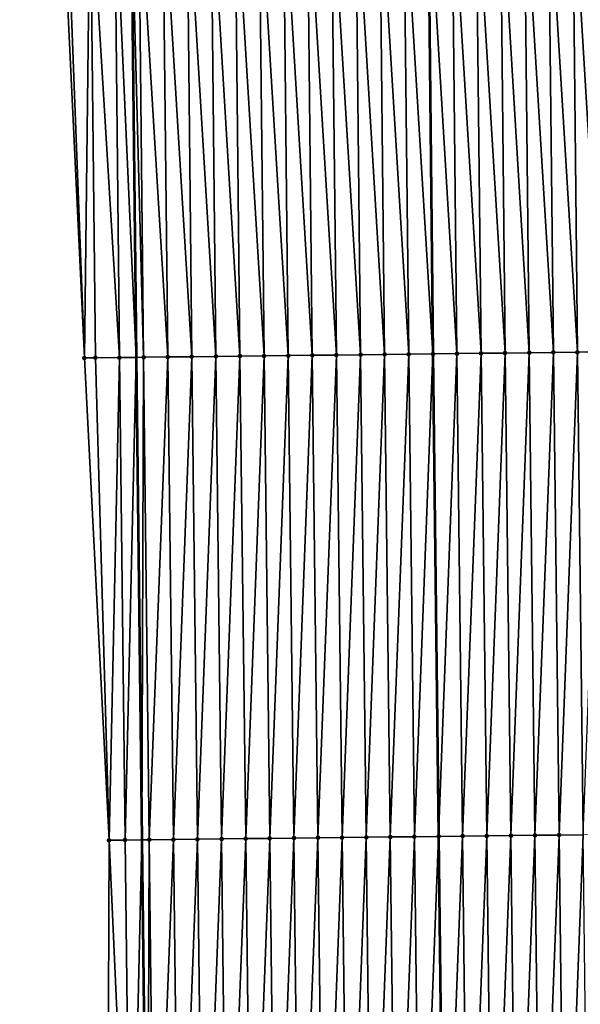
# Model space of a CAD drawing. Header units: feet. Extents: x 2007189 to 2022806, y 818621 to 837694.
# Tile 451 of 656: x 2011339 to 2011362, y 830040 to 830081. Entities that reach past the tile are written whole.
import ezdxf

# ---------------------------------------------------------------- set-up
doc = ezdxf.new("R2010")
doc.units = ezdxf.units.FT
doc.header["$MEASUREMENT"] = 0
for name, color, linetype, lineweight in [('EP_Travel Lane', 172, 'Continuous', 53), ('Road Shots', 141, 'Continuous', 100), ('Road X-Section', 40, 'Continuous', 13), ('STRIPING', 60, 'Continuous', 53)]:
    doc.layers.add(name, color=color, linetype=linetype, lineweight=lineweight)
doc.layers.add('I-77-MM17-21_SB-Surface-Border', color=7, linetype='Continuous')
doc.layers.add('I-77-MM17-21_SB-Surface-TIN', color=7, linetype='Continuous')

msp = doc.modelspace()

# ---------------------------------------------------------------- linework, layer by layer
at = {"layer": 'EP_Travel Lane'}
msp.add_polyline3d([(2011340.227529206, 830406.8676000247, 325.2224707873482), (2011340.450823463, 830386.8691513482, 325.1114303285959), (2011340.674118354, 830366.8706457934, 325.0096742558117), (2011340.897411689, 830346.8722796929, 324.8851127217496), (2011341.120705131, 830326.8739039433, 324.7621290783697), (2011341.343999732, 830306.8754244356, 324.6561135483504), (2011341.567292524, 830286.8771069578, 324.5236002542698), (2011341.78902389, 830266.8934362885, 324.3951803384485), (2011342.004806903, 830246.8950645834, 324.256901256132), (2011342.22059066, 830226.8966239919, 324.1304092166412), (2011342.436376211, 830206.8980170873, 324.0323746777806), (2011342.652159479, 830186.8996218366, 323.8981422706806), (2011342.867944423, 830166.9010711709, 323.7904847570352), (2011343.083727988, 830146.9026483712, 323.6609483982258), (2011343.299511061, 830126.9042711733, 323.5235737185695), (2011343.515294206, 830106.9058872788, 323.3873981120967), (2011343.73107931, 830086.9073217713, 323.2822802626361), (2011343.951006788, 830066.8759499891, 323.1487071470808), (2011344.186968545, 830046.8779336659, 322.9936721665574), (2011344.42293212, 830026.8797631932, 322.8613588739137)], dxfattribs=at)
at = {"layer": 'I-77-MM17-21_SB-Surface-Border', "color": 3, "linetype": 'Continuous', "lineweight": -3}
msp.add_polyline3d([(2011342.745049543, 830026.8602885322, 322.8137895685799), (2011342.829356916, 830046.8621758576, 322.955245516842), (2011341.80289717, 830066.8510461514, 323.0835925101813), (2011340.855866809, 830086.878219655, 323.1954967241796), (2011340.971815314, 830106.8801339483, 323.3121554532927), (2011340.88171645, 830126.8798059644, 323.4493887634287), (2011340.644631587, 830146.8779885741, 323.5825275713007), (2011339.649613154, 830166.8685183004, 323.6895490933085), (2011342.493276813, 830186.8980101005, 323.8939574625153), (2011339.118308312, 830206.8645138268, 323.9183118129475), (2011341.428929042, 830226.8886219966, 324.1046343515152), (2011341.160892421, 830246.8865378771, 324.2288343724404), (2011341.137888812, 830266.8868492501, 324.3749155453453), (2011340.217499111, 830286.8625787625, 324.4804474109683), (2011340.966799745, 830306.8713617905, 324.6445022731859), (2011339.727946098, 830326.858930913, 324.7147221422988), (2011339.344733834, 830346.8555821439, 324.8331276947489), (2011339.338541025, 830366.856292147, 324.9634541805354), (2011340.026566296, 830386.8645802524, 325.0986353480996), (2011340.0108394, 830406.8652652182, 325.215954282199)], dxfattribs=at)
at = {"layer": 'I-77-MM17-21_SB-Surface-TIN', "color": 128, "linetype": 'Continuous', "lineweight": -3}
for points in [[(2011358.256233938, 830067.0427138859, 323.4471245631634), (2011358.044679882, 830087.0529575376, 323.584728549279), (2011357.044731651, 830087.0427815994, 323.563911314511)], [(2011359.256165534, 830067.054410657, 323.4620899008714), (2011359.044627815, 830087.0631623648, 323.6006026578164), (2011358.044679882, 830087.0529575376, 323.584728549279)], [(2011358.256233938, 830067.0427138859, 323.4471245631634), (2011359.256165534, 830067.054410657, 323.4620899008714), (2011358.044679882, 830087.0529575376, 323.584728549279)], [(2011360.256097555, 830067.0660713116, 323.4823752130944), (2011360.044575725, 830087.0733694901, 323.6160835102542), (2011359.044627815, 830087.0631623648, 323.6006026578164)], [(2011359.256165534, 830067.054410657, 323.4620899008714), (2011360.256097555, 830067.0660713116, 323.4823752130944), (2011359.044627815, 830087.0631623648, 323.6006026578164)], [(2011361.256029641, 830067.0777265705, 323.5034553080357), (2011361.044523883, 830087.083552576, 323.6356776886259), (2011360.044575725, 830087.0733694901, 323.6160835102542)], [(2011360.256097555, 830067.0660713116, 323.4823752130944), (2011361.256029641, 830067.0777265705, 323.5034553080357), (2011360.044575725, 830087.0733694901, 323.6160835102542)], [(2011362.255961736, 830067.0893810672, 323.524647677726), (2011362.044472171, 830087.093723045, 323.657430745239), (2011361.044523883, 830087.083552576, 323.6356776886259)], [(2011361.256029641, 830067.0777265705, 323.5034553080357), (2011362.255961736, 830067.0893810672, 323.524647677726), (2011361.044523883, 830087.083552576, 323.6356776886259)], [(2011363.255893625, 830067.1010529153, 323.5432841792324), (2011363.044420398, 830087.1038994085, 323.6781751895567), (2011362.044472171, 830087.093723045, 323.657430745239)], [(2011362.255961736, 830067.0893810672, 323.524647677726), (2011363.255893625, 830067.1010529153, 323.5432841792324), (2011362.044472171, 830087.093723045, 323.657430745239)], [(2011341.80289717, 830066.8510461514, 323.0835925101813), (2011341.04555822, 830086.8801346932, 323.2020719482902), (2011340.855866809, 830086.878219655, 323.1954967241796)], [(2011341.80289717, 830066.8510461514, 323.0835925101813), (2011342.045507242, 830086.8902338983, 323.2360187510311), (2011341.04555822, 830086.8801346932, 323.2020719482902)], [(2011341.80289717, 830066.8510461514, 323.0835925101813), (2011342.25731965, 830066.8563078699, 323.0983350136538), (2011342.045507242, 830086.8902338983, 323.2360187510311)], [(2011343.257252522, 830066.86789644, 323.1292383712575), (2011343.045456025, 830086.9003562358, 323.2660074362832), (2011342.045507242, 830086.8902338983, 323.2360187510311)], [(2011342.25731965, 830066.8563078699, 323.0983350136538), (2011343.257252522, 830066.86789644, 323.1292383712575), (2011342.045507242, 830086.8902338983, 323.2360187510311)], [(2011343.045456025, 830086.9003562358, 323.2660074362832), (2011343.951006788, 830066.8759499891, 323.1487071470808), (2011343.73107931, 830086.9073217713, 323.2822802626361)], [(2011343.257252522, 830066.86789644, 323.1292383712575), (2011343.951006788, 830066.8759499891, 323.1487071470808), (2011343.045456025, 830086.9003562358, 323.2660074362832)], [(2011344.257185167, 830066.8795043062, 323.1572994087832), (2011344.045404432, 830086.9105151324, 323.2897405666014), (2011343.73107931, 830086.9073217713, 323.2822802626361)], [(2011344.257185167, 830066.8795043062, 323.1572994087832), (2011343.73107931, 830086.9073217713, 323.2822802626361), (2011343.951006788, 830066.8759499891, 323.1487071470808)], [(2011345.257117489, 830066.8911394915, 323.1813363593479), (2011345.045352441, 830086.9207126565, 323.3068642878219), (2011344.045404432, 830086.9105151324, 323.2897405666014)], [(2011344.257185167, 830066.8795043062, 323.1572994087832), (2011345.257117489, 830066.8911394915, 323.1813363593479), (2011344.045404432, 830086.9105151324, 323.2897405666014)], [(2011346.25704942, 830066.902807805, 323.2004935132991), (2011346.045300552, 830086.9309001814, 323.3256989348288), (2011345.045352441, 830086.9207126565, 323.3068642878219)], [(2011345.257117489, 830066.8911394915, 323.1813363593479), (2011346.25704942, 830066.902807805, 323.2004935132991), (2011345.045352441, 830086.9207126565, 323.3068642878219)], [(2011347.256981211, 830066.9144880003, 323.2179004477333), (2011347.045248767, 830086.9410777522, 323.346236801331), (2011346.045300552, 830086.9309001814, 323.3256989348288)], [(2011346.25704942, 830066.902807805, 323.2004935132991), (2011347.256981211, 830066.9144880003, 323.2179004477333), (2011346.045300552, 830086.9309001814, 323.3256989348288)], [(2011348.2569131, 830066.9261598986, 323.2365295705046), (2011348.045196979, 830086.9512554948, 323.3667452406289), (2011347.045248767, 830086.9410777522, 323.346236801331)], [(2011347.256981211, 830066.9144880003, 323.2179004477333), (2011348.2569131, 830066.9261598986, 323.2365295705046), (2011347.045248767, 830086.9410777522, 323.346236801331)], [(2011349.256845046, 830066.9378270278, 323.2558611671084), (2011349.045145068, 830086.96144533, 323.3851846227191), (2011348.045196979, 830086.9512554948, 323.3667452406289)], [(2011348.2569131, 830066.9261598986, 323.2365295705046), (2011349.256845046, 830066.9378270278, 323.2558611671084), (2011348.045196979, 830086.9512554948, 323.3667452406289)], [(2011350.256776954, 830066.9494973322, 323.2747250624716), (2011350.045093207, 830086.9716302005, 323.404473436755), (2011349.045145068, 830086.96144533, 323.3851846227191)], [(2011349.256845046, 830066.9378270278, 323.2558611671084), (2011350.256776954, 830066.9494973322, 323.2747250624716), (2011349.045145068, 830086.96144533, 323.3851846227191)], [(2011351.256708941, 830066.9611609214, 323.2945781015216), (2011351.045041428, 830086.9818070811, 323.4251294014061), (2011350.045093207, 830086.9716302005, 323.404473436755)], [(2011350.256776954, 830066.9494973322, 323.2747250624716), (2011351.256708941, 830066.9611609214, 323.2945781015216), (2011350.045093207, 830086.9716302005, 323.404473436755)], [(2011352.256640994, 830066.9728189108, 323.3152559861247), (2011352.044989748, 830086.9919744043, 323.4474206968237), (2011351.045041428, 830086.9818070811, 323.4251294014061)], [(2011351.256708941, 830066.9611609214, 323.2945781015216), (2011352.256640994, 830066.9728189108, 323.3152559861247), (2011351.045041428, 830086.9818070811, 323.4251294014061)], [(2011353.256573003, 830066.9844806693, 323.3353787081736), (2011353.044938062, 830087.0021423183, 323.4696108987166), (2011352.044989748, 830086.9919744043, 323.4474206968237)], [(2011352.256640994, 830066.9728189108, 323.3152559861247), (2011353.256573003, 830066.9844806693, 323.3353787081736), (2011352.044989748, 830086.9919744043, 323.4474206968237)], [(2011354.256505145, 830066.9961311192, 323.3571671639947), (2011354.044886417, 830087.0123062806, 323.4924773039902), (2011353.044938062, 830087.0021423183, 323.4696108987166)], [(2011353.256573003, 830066.9844806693, 323.3353787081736), (2011354.256505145, 830066.9961311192, 323.3571671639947), (2011353.044938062, 830087.0021423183, 323.4696108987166)], [(2011355.256437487, 830067.0077646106, 323.3814536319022), (2011355.044834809, 830087.0224665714, 323.5159718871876), (2011354.044886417, 830087.0123062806, 323.4924773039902)], [(2011354.256505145, 830066.9961311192, 323.3571671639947), (2011355.256437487, 830067.0077646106, 323.3814536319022), (2011354.044886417, 830087.0123062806, 323.4924773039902)], [(2011356.256369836, 830067.019397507, 323.4058277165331), (2011356.043845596, 830087.0326120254, 323.540352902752), (2011355.044834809, 830087.0224665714, 323.5159718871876)], [(2011355.256437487, 830067.0077646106, 323.3814536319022), (2011356.256369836, 830067.019397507, 323.4058277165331), (2011355.044834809, 830087.0224665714, 323.5159718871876)], [(2011356.044783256, 830087.0326215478, 323.5403757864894), (2011356.043845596, 830087.0326120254, 323.540352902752), (2011356.25761609, 830067.0194120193, 323.405856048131)], [(2011356.256369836, 830067.019397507, 323.4058277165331), (2011356.25761609, 830067.0194120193, 323.405856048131), (2011356.043845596, 830087.0326120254, 323.540352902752)], [(2011357.256302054, 830067.0310415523, 323.4285595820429), (2011357.044731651, 830087.0427815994, 323.563911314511), (2011356.044783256, 830087.0326215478, 323.5403757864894)], [(2011357.256302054, 830067.0310415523, 323.4285595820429), (2011356.044783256, 830087.0326215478, 323.5403757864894), (2011356.25761609, 830067.0194120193, 323.405856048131)], [(2011357.256302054, 830067.0310415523, 323.4285595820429), (2011358.256233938, 830067.0427138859, 323.4471245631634), (2011357.044731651, 830087.0427815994, 323.563911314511)], [(2011358.256233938, 830067.0427138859, 323.4471245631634), (2011358.492195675, 830047.044586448, 323.3084545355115), (2011359.256165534, 830067.054410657, 323.4620899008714)], [(2011359.256165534, 830067.054410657, 323.4620899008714), (2011358.492195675, 830047.044586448, 323.3084545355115), (2011359.492127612, 830047.0562542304, 323.3276899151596)], [(2011359.256165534, 830067.054410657, 323.4620899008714), (2011359.492127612, 830047.0562542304, 323.3276899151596), (2011360.256097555, 830067.0660713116, 323.4823752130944)], [(2011360.256097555, 830067.0660713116, 323.4823752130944), (2011359.492127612, 830047.0562542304, 323.3276899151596), (2011360.492059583, 830047.0679192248, 323.3473359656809)], [(2011360.256097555, 830067.0660713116, 323.4823752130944), (2011360.492059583, 830047.0679192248, 323.3473359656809), (2011361.256029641, 830067.0777265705, 323.5034553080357)], [(2011361.256029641, 830067.0777265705, 323.5034553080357), (2011360.492059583, 830047.0679192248, 323.3473359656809), (2011361.491991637, 830047.0795771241, 323.3680271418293)], [(2011361.256029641, 830067.0777265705, 323.5034553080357), (2011361.491991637, 830047.0795771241, 323.3680271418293), (2011362.255961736, 830067.0893810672, 323.524647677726)], [(2011362.255961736, 830067.0893810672, 323.524647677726), (2011361.491991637, 830047.0795771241, 323.3680271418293), (2011362.491923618, 830047.091241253, 323.3878006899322)], [(2011362.255961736, 830067.0893810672, 323.524647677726), (2011362.491923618, 830047.091241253, 323.3878006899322), (2011363.255893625, 830067.1010529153, 323.5432841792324)], [(2011341.80289717, 830066.8510461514, 323.0835925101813), (2011342.829356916, 830046.8621758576, 322.955245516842), (2011342.25731965, 830066.8563078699, 323.0983350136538)], [(2011342.25731965, 830066.8563078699, 323.0983350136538), (2011342.829356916, 830046.8621758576, 322.955245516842), (2011343.257252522, 830066.86789644, 323.1292383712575)], [(2011343.257252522, 830066.86789644, 323.1292383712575), (2011342.829356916, 830046.8621758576, 322.955245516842), (2011343.493212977, 830046.8698776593, 322.9745630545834)], [(2011343.257252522, 830066.86789644, 323.1292383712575), (2011343.493212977, 830046.8698776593, 322.9745630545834), (2011343.951006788, 830066.8759499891, 323.1487071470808)], [(2011343.493212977, 830046.8698776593, 322.9745630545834), (2011344.186968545, 830046.8779336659, 322.9936721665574), (2011343.951006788, 830066.8759499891, 323.1487071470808)], [(2011344.257185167, 830066.8795043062, 323.1572994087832), (2011343.951006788, 830066.8759499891, 323.1487071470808), (2011344.186968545, 830046.8779336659, 322.9936721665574)], [(2011344.257185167, 830066.8795043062, 323.1572994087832), (2011344.186968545, 830046.8779336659, 322.9936721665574), (2011344.49314558, 830046.8814890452, 323.0021056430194)], [(2011344.257185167, 830066.8795043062, 323.1572994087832), (2011344.49314558, 830046.8814890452, 323.0021056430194), (2011345.257117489, 830066.8911394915, 323.1813363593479)], [(2011345.257117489, 830066.8911394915, 323.1813363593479), (2011344.49314558, 830046.8814890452, 323.0021056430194), (2011345.493077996, 830046.8931162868, 323.0273126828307)], [(2011345.257117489, 830066.8911394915, 323.1813363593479), (2011345.493077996, 830046.8931162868, 323.0273126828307), (2011346.25704942, 830066.902807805, 323.2004935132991)], [(2011346.25704942, 830066.902807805, 323.2004935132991), (2011345.493077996, 830046.8931162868, 323.0273126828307), (2011346.493010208, 830046.9047608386, 323.049969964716)], [(2011346.25704942, 830066.902807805, 323.2004935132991), (2011346.493010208, 830046.9047608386, 323.049969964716), (2011347.256981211, 830066.9144880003, 323.2179004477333)], [(2011347.256981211, 830066.9144880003, 323.2179004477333), (2011346.493010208, 830046.9047608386, 323.049969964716), (2011347.492942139, 830046.9164291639, 323.069125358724)], [(2011347.256981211, 830066.9144880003, 323.2179004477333), (2011347.492942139, 830046.9164291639, 323.069125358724), (2011348.2569131, 830066.9261598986, 323.2365295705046)], [(2011348.2569131, 830066.9261598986, 323.2365295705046), (2011347.492942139, 830046.9164291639, 323.069125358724), (2011348.492874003, 830046.9281032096, 323.0874381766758)], [(2011348.2569131, 830066.9261598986, 323.2365295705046), (2011348.492874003, 830046.9281032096, 323.0874381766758), (2011349.256845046, 830066.9378270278, 323.2558611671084)], [(2011349.256845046, 830066.9378270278, 323.2558611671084), (2011348.492874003, 830046.9281032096, 323.0874381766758), (2011349.492806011, 830046.9397650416, 323.1075500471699)], [(2011349.256845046, 830066.9378270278, 323.2558611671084), (2011349.492806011, 830046.9397650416, 323.1075500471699), (2011350.256776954, 830066.9494973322, 323.2747250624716)], [(2011350.256776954, 830066.9494973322, 323.2747250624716), (2011349.492806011, 830046.9397650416, 323.1075500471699), (2011350.492738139, 830046.9514166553, 323.1291670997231)], [(2011350.256776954, 830066.9494973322, 323.2747250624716), (2011350.492738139, 830046.9514166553, 323.1291670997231), (2011351.256708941, 830066.9611609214, 323.2945781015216)], [(2011351.256708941, 830066.9611609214, 323.2945781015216), (2011350.492738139, 830046.9514166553, 323.1291670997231), (2011351.492670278, 830046.9630673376, 323.1509213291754)], [(2011351.256708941, 830066.9611609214, 323.2945781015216), (2011351.492670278, 830046.9630673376, 323.1509213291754), (2011352.256640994, 830066.9728189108, 323.3152559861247)], [(2011352.256640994, 830066.9728189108, 323.3152559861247), (2011351.492670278, 830046.9630673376, 323.1509213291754), (2011352.492602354, 830046.9747234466, 323.1718762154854)], [(2011352.256640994, 830066.9728189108, 323.3152559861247), (2011352.492602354, 830046.9747234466, 323.1718762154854), (2011353.256573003, 830066.9844806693, 323.3353787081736)], [(2011353.256573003, 830066.9844806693, 323.3353787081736), (2011352.492602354, 830046.9747234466, 323.1718762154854), (2011353.492534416, 830046.9863806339, 323.1926722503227)], [(2011353.256573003, 830066.9844806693, 323.3353787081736), (2011353.492534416, 830046.9863806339, 323.1926722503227), (2011354.256505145, 830066.9961311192, 323.3571671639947)], [(2011354.256505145, 830066.9961311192, 323.3571671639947), (2011353.492534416, 830046.9863806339, 323.1926722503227), (2011354.492466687, 830046.9980201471, 323.2160716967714)], [(2011354.256505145, 830066.9961311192, 323.3571671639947), (2011354.492466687, 830046.9980201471, 323.2160716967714), (2011355.256437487, 830067.0077646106, 323.3814536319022)], [(2011355.256437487, 830067.0077646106, 323.3814536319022), (2011354.492466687, 830046.9980201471, 323.2160716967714), (2011355.492399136, 830047.0096446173, 323.2416869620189)], [(2011355.256437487, 830067.0077646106, 323.3814536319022), (2011355.492399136, 830047.0096446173, 323.2416869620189), (2011356.256369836, 830067.019397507, 323.4058277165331)], [(2011356.256369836, 830067.019397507, 323.4058277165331), (2011355.492399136, 830047.0096446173, 323.2416869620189), (2011356.492331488, 830047.0212773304, 323.2660880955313)], [(2011356.256369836, 830067.019397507, 323.4058277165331), (2011356.492331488, 830047.0212773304, 323.2660880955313), (2011356.25761609, 830067.0194120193, 323.405856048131)], [(2011357.256302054, 830067.0310415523, 323.4285595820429), (2011356.25761609, 830067.0194120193, 323.405856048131), (2011356.493578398, 830047.0212918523, 323.26611613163)], [(2011356.492331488, 830047.0212773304, 323.2660880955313), (2011356.493578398, 830047.0212918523, 323.26611613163), (2011356.25761609, 830067.0194120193, 323.405856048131)], [(2011357.256302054, 830067.0310415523, 323.4285595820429), (2011356.493578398, 830047.0212918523, 323.26611613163), (2011357.492263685, 830047.0329230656, 323.2885710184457)], [(2011357.256302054, 830067.0310415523, 323.4285595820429), (2011357.492263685, 830047.0329230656, 323.2885710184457), (2011358.256233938, 830067.0427138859, 323.4471245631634)], [(2011358.256233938, 830067.0427138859, 323.4471245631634), (2011357.492263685, 830047.0329230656, 323.2885710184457), (2011358.492195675, 830047.044586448, 323.3084545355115)], [(2011358.728158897, 830027.0463331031, 323.1883361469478), (2011359.492127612, 830047.0562542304, 323.3276899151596), (2011358.492195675, 830047.044586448, 323.3084545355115)], [(2011358.728158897, 830027.0463331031, 323.1883361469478), (2011359.728090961, 830027.057990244, 323.2091383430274), (2011359.492127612, 830047.0562542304, 323.3276899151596)], [(2011359.728090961, 830027.057990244, 323.2091383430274), (2011360.492059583, 830047.0679192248, 323.3473359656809), (2011359.492127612, 830047.0562542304, 323.3276899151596)], [(2011359.728090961, 830027.057990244, 323.2091383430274), (2011360.728022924, 830027.0696558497, 323.2286936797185), (2011360.492059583, 830047.0679192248, 323.3473359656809)], [(2011360.728022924, 830027.0696558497, 323.2286936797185), (2011361.491991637, 830047.0795771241, 323.3680271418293), (2011360.492059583, 830047.0679192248, 323.3473359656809)], [(2011360.728022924, 830027.0696558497, 323.2286936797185), (2011361.727954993, 830027.0813124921, 323.2495692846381), (2011361.491991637, 830047.0795771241, 323.3680271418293)], [(2011361.727954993, 830027.0813124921, 323.2495692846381), (2011362.491923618, 830047.091241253, 323.3878006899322), (2011361.491991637, 830047.0795771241, 323.3680271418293)], [(2011361.727954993, 830027.0813124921, 323.2495692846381), (2011362.727887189, 830027.0929583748, 323.2720298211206), (2011362.491923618, 830047.091241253, 323.3878006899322)], [(2011342.745049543, 830026.8602885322, 322.8137895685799), (2011343.72917523, 830026.8717065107, 322.8423475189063), (2011342.829356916, 830046.8621758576, 322.955245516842)], [(2011343.72917523, 830026.8717065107, 322.8423475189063), (2011343.493212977, 830046.8698776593, 322.9745630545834), (2011342.829356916, 830046.8621758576, 322.955245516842)], [(2011343.72917523, 830026.8717065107, 322.8423475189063), (2011344.186968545, 830046.8779336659, 322.9936721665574), (2011343.493212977, 830046.8698776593, 322.9745630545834)], [(2011343.72917523, 830026.8717065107, 322.8423475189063), (2011344.42293212, 830026.8797631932, 322.8613588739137), (2011344.186968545, 830046.8779336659, 322.9936721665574)], [(2011344.49314558, 830046.8814890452, 323.0021056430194), (2011344.186968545, 830046.8779336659, 322.9936721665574), (2011344.42293212, 830026.8797631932, 322.8613588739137)], [(2011344.729107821, 830026.8833188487, 322.8697491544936), (2011344.49314558, 830046.8814890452, 323.0021056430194), (2011344.42293212, 830026.8797631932, 322.8613588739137)], [(2011344.729107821, 830026.8833188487, 322.8697491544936), (2011345.493077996, 830046.8931162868, 323.0273126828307), (2011344.49314558, 830046.8814890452, 323.0021056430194)], [(2011344.729107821, 830026.8833188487, 322.8697491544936), (2011345.729040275, 830026.8949429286, 322.895421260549), (2011345.493077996, 830046.8931162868, 323.0273126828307)], [(2011345.729040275, 830026.8949429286, 322.895421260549), (2011346.493010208, 830046.9047608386, 323.049969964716), (2011345.493077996, 830046.8931162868, 323.0273126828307)], [(2011345.729040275, 830026.8949429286, 322.895421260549), (2011346.728972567, 830026.9065806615, 322.9190822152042), (2011346.493010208, 830046.9047608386, 323.049969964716)], [(2011346.728972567, 830026.9065806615, 322.9190822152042), (2011347.492942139, 830046.9164291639, 323.069125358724), (2011346.493010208, 830046.9047608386, 323.049969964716)], [(2011346.728972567, 830026.9065806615, 322.9190822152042), (2011347.728904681, 830026.9182335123, 322.9405163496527), (2011347.492942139, 830046.9164291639, 323.069125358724)], [(2011347.728904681, 830026.9182335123, 322.9405163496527), (2011348.492874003, 830046.9281032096, 323.0874381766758), (2011347.492942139, 830046.9164291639, 323.069125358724)], [(2011347.728904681, 830026.9182335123, 322.9405163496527), (2011348.72883669, 830026.929895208, 322.9606476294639), (2011348.492874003, 830046.9281032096, 323.0874381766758)], [(2011348.72883669, 830026.929895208, 322.9606476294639), (2011349.492806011, 830046.9397650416, 323.1075500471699), (2011348.492874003, 830046.9281032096, 323.0874381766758)], [(2011348.72883669, 830026.929895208, 322.9606476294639), (2011349.728768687, 830026.9415579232, 322.9806287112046), (2011349.492806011, 830046.9397650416, 323.1075500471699)], [(2011349.728768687, 830026.9415579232, 322.9806287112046), (2011350.492738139, 830046.9514166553, 323.1291670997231), (2011349.492806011, 830046.9397650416, 323.1075500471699)], [(2011349.728768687, 830026.9415579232, 322.9806287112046), (2011350.728700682, 830026.9532209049, 323.0005705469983), (2011350.492738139, 830046.9514166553, 323.1291670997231)], [(2011350.728700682, 830026.9532209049, 323.0005705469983), (2011351.492670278, 830046.9630673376, 323.1509213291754), (2011350.492738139, 830046.9514166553, 323.1291670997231)], [(2011350.728700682, 830026.9532209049, 323.0005705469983), (2011351.728632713, 830026.9648807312, 323.0209772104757), (2011351.492670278, 830046.9630673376, 323.1509213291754)], [(2011351.728632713, 830026.9648807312, 323.0209772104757), (2011352.492602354, 830046.9747234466, 323.1718762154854), (2011351.492670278, 830046.9630673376, 323.1509213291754)], [(2011351.728632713, 830026.9648807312, 323.0209772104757), (2011352.728564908, 830026.9765267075, 323.0434239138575), (2011352.492602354, 830046.9747234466, 323.1718762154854)], [(2011352.728564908, 830026.9765267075, 323.0434239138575), (2011353.492534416, 830046.9863806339, 323.1926722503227), (2011352.492602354, 830046.9747234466, 323.1718762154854)], [(2011352.728564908, 830026.9765267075, 323.0434239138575), (2011353.72849722, 830026.9881628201, 323.0673236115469), (2011353.492534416, 830046.9863806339, 323.1926722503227)], [(2011353.72849722, 830026.9881628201, 323.0673236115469), (2011354.492466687, 830046.9980201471, 323.2160716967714), (2011353.492534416, 830046.9863806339, 323.1926722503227)], [(2011353.72849722, 830026.9881628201, 323.0673236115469), (2011354.728429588, 830026.9997941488, 323.09192791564), (2011354.492466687, 830046.9980201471, 323.2160716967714)], [(2011354.728429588, 830026.9997941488, 323.09192791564), (2011355.492399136, 830047.0096446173, 323.2416869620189), (2011354.492466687, 830046.9980201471, 323.2160716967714)], [(2011354.728429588, 830026.9997941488, 323.09192791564), (2011355.728361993, 830027.0114223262, 323.1169964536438), (2011355.492399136, 830047.0096446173, 323.2416869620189)], [(2011355.728361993, 830027.0114223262, 323.1169964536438), (2011356.492331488, 830047.0212773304, 323.2660880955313), (2011355.492399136, 830047.0096446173, 323.2416869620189)], [(2011355.728361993, 830027.0114223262, 323.1169964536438), (2011356.728294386, 830027.0230514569, 323.1419245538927), (2011356.492331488, 830047.0212773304, 323.2660880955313)], [(2011356.728294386, 830027.0230514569, 323.1419245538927), (2011356.493578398, 830047.0212918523, 323.26611613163), (2011356.492331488, 830047.0212773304, 323.2660880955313)], [(2011357.492263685, 830047.0329230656, 323.2885710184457), (2011356.493578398, 830047.0212918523, 323.26611613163), (2011356.729541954, 830027.023065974, 323.1419544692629)], [(2011356.728294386, 830027.0230514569, 323.1419245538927), (2011356.729541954, 830027.023065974, 323.1419544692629), (2011356.493578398, 830047.0212918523, 323.26611613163)], [(2011357.728226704, 830027.0346870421, 323.1659018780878), (2011357.492263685, 830047.0329230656, 323.2885710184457), (2011356.729541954, 830027.023065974, 323.1419544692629)], [(2011357.728226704, 830027.0346870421, 323.1659018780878), (2011358.492195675, 830047.044586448, 323.3084545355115), (2011357.492263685, 830047.0329230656, 323.2885710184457)], [(2011357.728226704, 830027.0346870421, 323.1659018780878), (2011358.728158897, 830027.0463331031, 323.1883361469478), (2011358.492195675, 830047.044586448, 323.3084545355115)]]:
    msp.add_3dface(points, dxfattribs=at)
at = {"layer": 'Road Shots', "lineweight": 100}
for p in [(2011359.256165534, 830067.054410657, 323.4620899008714), (2011360.256097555, 830067.0660713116, 323.4823752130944), (2011361.256029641, 830067.0777265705, 323.5034553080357), (2011362.255961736, 830067.0893810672, 323.524647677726), (2011341.80289717, 830066.8510461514, 323.0835925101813), (2011342.25731965, 830066.8563078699, 323.0983350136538), (2011343.257252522, 830066.86789644, 323.1292383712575), (2011344.257185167, 830066.8795043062, 323.1572994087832), (2011345.257117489, 830066.8911394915, 323.1813363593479), (2011346.25704942, 830066.902807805, 323.2004935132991), (2011347.256981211, 830066.9144880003, 323.2179004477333), (2011348.2569131, 830066.9261598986, 323.2365295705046), (2011349.256845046, 830066.9378270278, 323.2558611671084), (2011350.256776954, 830066.9494973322, 323.2747250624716), (2011351.256708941, 830066.9611609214, 323.2945781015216), (2011352.256640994, 830066.9728189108, 323.3152559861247), (2011353.256573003, 830066.9844806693, 323.3353787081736), (2011354.256505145, 830066.9961311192, 323.3571671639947), (2011355.256437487, 830067.0077646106, 323.3814536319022), (2011356.256369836, 830067.019397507, 323.4058277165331), (2011357.256302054, 830067.0310415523, 323.4285595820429), (2011358.256233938, 830067.0427138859, 323.4471245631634), (2011359.492127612, 830047.0562542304, 323.3276899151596), (2011360.492059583, 830047.0679192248, 323.3473359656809), (2011361.491991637, 830047.0795771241, 323.3680271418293), (2011342.829356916, 830046.8621758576, 322.955245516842), (2011343.493212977, 830046.8698776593, 322.9745630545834), (2011344.49314558, 830046.8814890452, 323.0021056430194), (2011345.493077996, 830046.8931162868, 323.0273126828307), (2011346.493010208, 830046.9047608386, 323.049969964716), (2011347.492942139, 830046.9164291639, 323.069125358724), (2011348.492874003, 830046.9281032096, 323.0874381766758), (2011349.492806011, 830046.9397650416, 323.1075500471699), (2011350.492738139, 830046.9514166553, 323.1291670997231), (2011351.492670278, 830046.9630673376, 323.1509213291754), (2011352.492602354, 830046.9747234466, 323.1718762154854), (2011353.492534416, 830046.9863806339, 323.1926722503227), (2011354.492466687, 830046.9980201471, 323.2160716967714), (2011355.492399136, 830047.0096446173, 323.2416869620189), (2011356.492331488, 830047.0212773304, 323.2660880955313), (2011357.492263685, 830047.0329230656, 323.2885710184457), (2011358.492195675, 830047.044586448, 323.3084545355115)]:
    msp.add_point(p, dxfattribs=at)
at = {"layer": 'Road X-Section', "extrusion": (-0.01179809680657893, 0.9999073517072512, 0.006789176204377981), "elevation": 806262.1349392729, "flags": 128}
msp.add_lwpolyline([(-2021038.696346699, -5150.678432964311), (-2021037.696346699, -5150.644173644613), (-2021036.696346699, -5150.607874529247), (-2021035.696346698, -5150.582778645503), (-2021034.696346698, -5150.556211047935), (-2021033.696346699, -5150.522416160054), (-2021032.696346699, -5150.489873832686), (-2021031.696346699, -5150.467021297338), (-2021030.696346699, -5150.455236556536), (-2021029.696346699, -5150.444270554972), (-2021028.696346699, -5150.436397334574), (-2021027.696346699, -5150.425956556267), (-2021026.696346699, -5150.415043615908), (-2021025.696346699, -5150.405250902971), (-2021024.696346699, -5150.391441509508), (-2021023.696346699, -5150.375729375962), (-2021022.696346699, -5150.363259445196), (-2021021.696346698, -5150.357065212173), (-2021021.305131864, -5150.355617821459), (-2021021.082465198, -5150.355967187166), (-2021020.696346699, -5150.358373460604), (-2021020.243512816, -5150.364618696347), (-2021019.696346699, -5150.375227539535), (-2021018.696346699, -5150.3943076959), (-2021017.696346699, -5150.411886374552), (-2021016.696346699, -5150.43111739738), (-2021015.696346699, -5150.449754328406), (-2021014.696346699, -5150.470947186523), (-2021013.696346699, -5150.492027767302), (-2021012.696346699, -5150.512313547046), (-2021011.696346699, -5150.527279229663), (-2021010.696346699, -5150.545844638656), (-2021009.696346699, -5150.568577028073), (-2021008.696346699, -5150.59295167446), (-2021007.696346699, -5150.617238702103), (-2021006.696346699, -5150.63902766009), (-2021005.696346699, -5150.65915084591), (-2021004.696346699, -5150.679829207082), (-2021003.696346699, -5150.69968270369), (-2021002.696346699, -5150.718547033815), (-2021001.696346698, -5150.737879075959), (-2021000.696346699, -5150.75650862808), (-2020999.696346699, -5150.773915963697), (-2020998.696346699, -5150.793073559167), (-2020997.696346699, -5150.817111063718), (-2020996.696346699, -5150.845172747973), (-2020995.696346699, -5150.876076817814), (-2020995.241893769, -5150.890819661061)], dxfattribs=at)
at = {"layer": 'Road X-Section', "extrusion": (-0.01179809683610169, 0.9999073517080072, 0.006789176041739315), "elevation": 806242.1348804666, "flags": 128}
msp.add_lwpolyline([(-2021038.696370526, -5150.671955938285), (-2021037.696370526, -5150.636197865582), (-2021036.696370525, -5150.60094470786), (-2021035.696370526, -5150.573482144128), (-2021034.696370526, -5150.53595311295), (-2021033.696370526, -5150.503288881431), (-2021032.696370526, -5150.479077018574), (-2021031.696370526, -5150.462463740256), (-2021030.696370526, -5150.453813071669), (-2021029.696370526, -5150.445210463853), (-2021028.696370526, -5150.437141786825), (-2021027.696370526, -5150.425962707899), (-2021026.696370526, -5150.414531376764), (-2021025.696370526, -5150.403945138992), (-2021024.696370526, -5150.391823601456), (-2021023.696370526, -5150.37783596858), (-2021022.696370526, -5150.364371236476), (-2021021.696370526, -5150.355008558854), (-2021021.157422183, -5150.352998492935), (-2021020.965136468, -5150.353480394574), (-2021020.696370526, -5150.355666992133), (-2021020.417517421, -5150.359289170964), (-2021019.696370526, -5150.37224490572), (-2021018.696370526, -5150.393009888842), (-2021017.696370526, -5150.41299121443), (-2021016.696370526, -5150.431843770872), (-2021015.696370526, -5150.450686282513), (-2021014.696370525, -5150.470460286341), (-2021013.696370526, -5150.491151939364), (-2021012.696370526, -5150.510798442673), (-2021011.696370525, -5150.530034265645), (-2021010.696370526, -5150.54991824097), (-2021009.696370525, -5150.572401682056), (-2021008.696370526, -5150.596803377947), (-2021007.696370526, -5150.622419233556), (-2021006.696370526, -5150.645819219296), (-2021005.696370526, -5150.666615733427), (-2021004.696370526, -5150.687571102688), (-2021003.696370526, -5150.709325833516), (-2021002.696370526, -5150.730943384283), (-2021001.696370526, -5150.751055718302), (-2021000.696370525, -5150.769368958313), (-2020999.696370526, -5150.788524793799), (-2020998.696370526, -5150.811182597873), (-2020997.696370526, -5150.836390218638), (-2020996.696370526, -5150.863933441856), (-2020996.032469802, -5150.883251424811)], dxfattribs=at)
at = {"layer": 'STRIPING'}
msp.add_polyline3d([(2011352.668049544, 830407.0026232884, 325.4366507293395), (2011352.882342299, 830387.0039378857, 325.3481790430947), (2011353.096633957, 830367.0053548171, 325.2429645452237), (2011353.310923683, 830347.0069520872, 325.1082586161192), (2011353.525213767, 830327.0085159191, 324.9790209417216), (2011353.739504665, 830307.0100037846, 324.8622064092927), (2011353.953794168, 830287.0116218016, 324.724107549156), (2011354.166955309, 830267.0196522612, 324.6096870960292), (2011354.375497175, 830247.0212360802, 324.4662591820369), (2011354.584040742, 830227.0226566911, 324.3507574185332), (2011354.792584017, 830207.0241052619, 324.2304715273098), (2011355.001127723, 830187.0255125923, 324.1172501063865), (2011355.209669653, 830167.0270901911, 323.9748865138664), (2011355.418213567, 830147.0284775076, 323.8650816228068), (2011355.626757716, 830127.0298423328, 323.7591093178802), (2011355.835300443, 830107.0313434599, 323.6298385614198), (2011356.043845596, 830087.0326120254, 323.540352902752), (2011356.25761609, 830067.0194120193, 323.405856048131), (2011356.493578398, 830047.0212918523, 323.26611613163), (2011356.729541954, 830027.023065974, 323.1419544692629)], dxfattribs=at)

doc.saveas('drawing.dxf')
